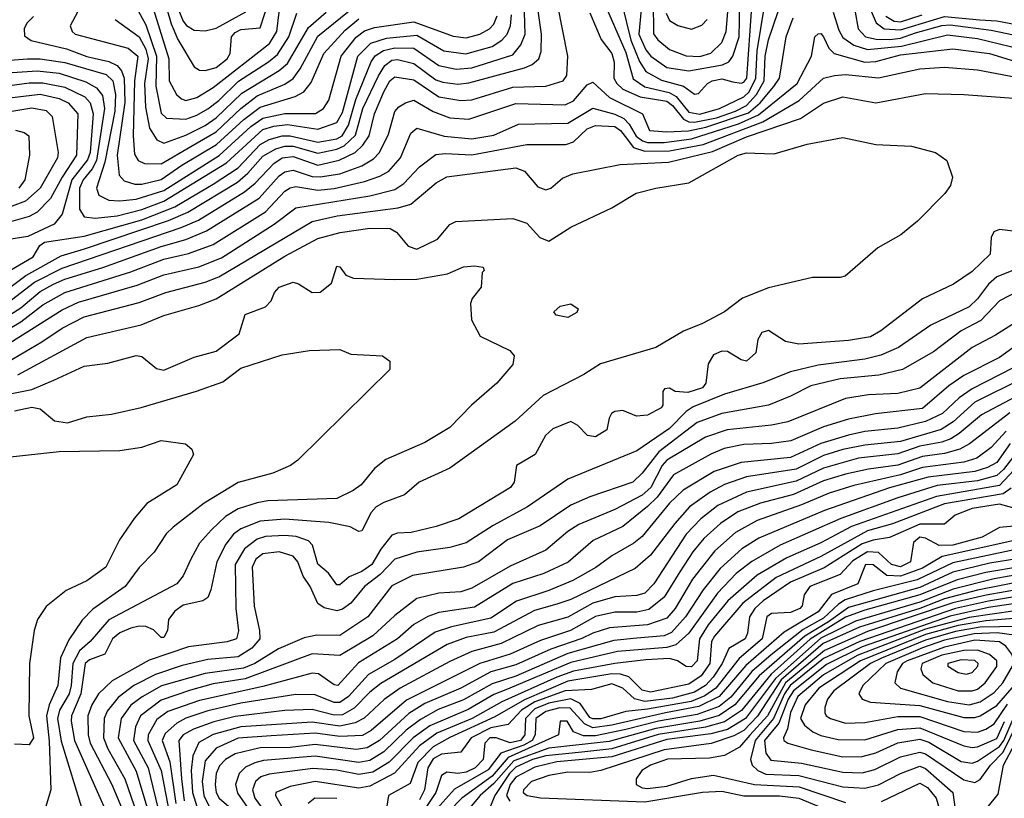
# Model space of a CAD drawing. Extents: x 501367 to 657802, y 482273 to 547541.
# Tile 543 of 656: x 593501 to 597082, y 520004 to 522838. Entities that reach past the tile are written whole.
import ezdxf

# ---------------------------------------------------------------- set-up
doc = ezdxf.new("R2010")
doc.units = 0

msp = doc.modelspace()

# ---------------------------------------------------------------- linework, layer by layer
at = {"layer": '0CON20XD'}
for points in [[(593455, 521856), (593523.3, 521906.7), (593651.6, 521978.4), (593736, 522004), (594042.5, 522107.5), (594112.6, 522137.4), (594292.9, 522247.1), (594331.2, 522278.8), (594385, 522341.7), (594432, 522368), (594465, 522377.6), (594495, 522377.6), (594585, 522351.8), (594655, 522366.1), (594681.4, 522378.6), (594722.4, 522417.6), (594749.5, 522515), (594806, 522634), (594829.5, 522670.5), (594855, 522690.9), (594875, 522692.5), (594935, 522678.6), (595015, 522619.1), (595040.1, 522610.1), (595095, 522603.7), (595135, 522607.5), (595337.6, 522662.4), (595365.4, 522675), (595389.2, 522695), (595397.9, 522722.1), (595399, 522785), (595358.9, 523065)], [(594009.4, 522970.6), (594052.3, 522822.3), (594075.7, 522765.7), (594135.9, 522665.9), (594154.7, 522654.7), (594175, 522652.7), (594215, 522663.8), (594255.6, 522695), (594266.1, 522715), (594271.1, 522775), (594285, 522791.3), (594305, 522802.1), (594375, 522807.7), (594406.6, 522905)], [(595594.2, 522975), (595705, 522718.8), (595732, 522622), (595775, 522593.8), (595863.2, 522573.2), (595888.4, 522558.4), (595935, 522501.1), (595975, 522493.9), (596046.2, 522515), (596135, 522556.9), (596153.9, 522575), (596179, 522625), (596183, 522725), (596225, 522977.3)], [(593975.3, 522915.3), (594042.8, 522695), (594044.8, 522615), (594071.7, 522565), (594089.2, 522549.2), (594105, 522544), (594145, 522554.8), (594205, 522590.5), (594409, 522751), (594436.7, 522795), (594444.1, 522865)], [(594054.2, 522934.2), (594095, 522832), (594107, 522817), (594135, 522800), (594175, 522797.2), (594215, 522807.1), (594323, 522867)], [(595575, 522862.2), (595616.2, 522766.2), (595655, 522714.6), (595663.1, 522683.1), (595661.9, 522625), (595673.3, 522605), (595695.2, 522585), (595757.2, 522557.2), (595855, 522541.1), (595875, 522525.4), (595915.4, 522475.4), (595935, 522466.1), (595955.1, 522465.1), (596035, 522480.5), (596104.1, 522505), (596145, 522525.8), (596181.2, 522565), (596208.2, 522615), (596212.5, 522705), (596225, 522764.4), (596278, 522922)], [(593455, 521805.8), (593555, 521882.9), (593655, 521933.4), (594088.3, 522081.8), (594151.4, 522108.6), (594318.3, 522211.7), (594357.1, 522243), (594425.3, 522314.7), (594455, 522335.3), (594495, 522339.8), (594585, 522308.8), (594663.3, 522326.7), (594721.3, 522355), (594748.8, 522381.2), (594771.7, 522415), (594791.6, 522495), (594825, 522575.3), (594846.6, 522615), (594865, 522629.3), (594935, 522618.7), (595025, 522556.9), (595105, 522543.2), (595145, 522546.2), (595295, 522592.8), (595415, 522596), (595477.5, 522615), (595490.4, 522635), (595494.2, 522705), (595456.5, 522895)], [(593711.4, 522865), (593684.5, 522815), (593691.9, 522795), (593703.1, 522785), (593895, 522733.8), (593930.8, 522705), (593918.4, 522615), (593913.8, 522415), (593917.9, 522347.9), (593931.2, 522325), (593955, 522313.9), (594015, 522313), (594123.3, 522376.7), (594215, 522429.8), (594305.1, 522514.9), (594365, 522560.6), (594465, 522603.1), (594495, 522624.1), (594521.6, 522658.4), (594585, 522777.9), (594725, 522891.2)], [(593912.2, 522905), (593959.5, 522819.5), (593998.4, 522705), (593995.5, 522595.5), (594015, 522498.2), (594035, 522480), (594105, 522475.5), (594145, 522490), (594185, 522513.7), (594225, 522544), (594296.3, 522613.7), (594405.9, 522684.1), (594438.3, 522711.7), (594480.4, 522775), (594508.9, 522861.1)], [(595692.4, 522892.4), (595723.4, 522763.4), (595755, 522685.7), (595778.9, 522648.9), (595835, 522618.1), (595915.4, 522595.4), (595955, 522567.1), (595970.5, 522569.5), (596003.1, 522605), (596020, 522615), (596055, 522622.1), (596095, 522611.7), (596125, 522607.3), (596135, 522610.2), (596145.2, 522624.8), (596163.4, 522885)], [(595761.5, 522875), (595752.7, 522785), (595777.8, 522727.8), (595797, 522705), (595855, 522664.2), (595935, 522651.1), (596056.6, 522673.4), (596079.8, 522685), (596095.1, 522704.9), (596118.1, 522775), (596119.8, 522895)], [(595805.1, 522904.9), (595806.7, 522786.7), (595822.4, 522765), (595865, 522729.8), (595925, 522706.3), (595975, 522703.9), (596015, 522715.9), (596054.3, 522755), (596070, 522795), (596079.5, 522895)], [(596581.7, 522905), (596616.5, 522826.5), (596645, 522804.4), (596705, 522800.4), (596865, 522849.4), (596992.7, 522837.3), (597055, 522833.1), (597145, 522816.2)], [(593455, 522644.6), (593565, 522651.7), (593645, 522642.7), (593741.4, 522611.4), (593780.4, 522590.4), (593801.9, 522561.9), (593809.8, 522515), (593780.1, 522325), (593764.6, 522295.4), (593731.3, 522255), (593718.7, 522225), (593718.3, 522148.3), (593735, 522120.4), (593775.1, 522115.1), (593855, 522123.7), (593945, 522146.8), (594025, 522177), (594253.5, 522316.5), (594385, 522437.8), (594425, 522450.1), (594475, 522456.1), (594585, 522439.4), (594655, 522464), (594675, 522500.3), (594730.3, 522705), (594777.8, 522752.2), (594835, 522770.9), (594945, 522781.4), (595044.2, 522724.2), (595123.7, 522713.7), (595219.4, 522740.6), (595255, 522763.7), (595273.7, 522785), (595285.5, 522815), (595289.5, 522855)], [(593465, 521925.2), (593550, 521975), (593573.7, 522016.3), (593591.5, 522028.5), (593735, 522050.6), (593945, 522109.3), (594065, 522156.5), (594205, 522239.5), (594295, 522299.2), (594375, 522383.9), (594407.9, 522402.1), (594455, 522414.9), (594485, 522415.5), (594585, 522392.4), (594655, 522404), (594674, 522415), (594696.6, 522453.4), (594723.2, 522546.8), (594779.1, 522685), (594793.8, 522706.2), (594824.3, 522725.7), (594865, 522735.9), (594935, 522733.8), (595025, 522670.9), (595088.2, 522658.2), (595145, 522662.3), (595295, 522709.8), (595323.7, 522746.3), (595339, 522785), (595337, 522865)], [(593465, 522690.5), (593528.8, 522695), (593575, 522695.9), (593665, 522682.5), (593815, 522638.1), (593839.3, 522615), (593849.5, 522565), (593846.5, 522505), (593810.7, 522319.3), (593779.8, 522225), (593789.3, 522199.3), (593825, 522180.9), (593865, 522178.4), (593925, 522185.1), (594025, 522216.1), (594226.8, 522343.2), (594341, 522449), (594385, 522479.9), (594465, 522496.7), (594576.8, 522496.8), (594605.4, 522514.6), (594625.7, 522545), (594670.5, 522705), (594725, 522774.1), (594755, 522797.1), (594791, 522809), (594935, 522830.1), (595077.9, 522777.9), (595125, 522771.6), (595174.4, 522785.6), (595209.1, 522805), (595225, 522821.4), (595237.5, 522852.4)], [(593465, 521763.3), (593505, 521789.4), (593575, 521849.2), (593623.3, 521875), (593665, 521894), (593803.4, 521936.6), (594015, 522013), (594105, 522038.1), (594180.8, 522069.2), (594371.5, 522188.5), (594445, 522269.8), (594465, 522284.5), (594495, 522290.1), (594565, 522267.6), (594594.1, 522265.9), (594665, 522276.9), (594745, 522305.8), (594788.3, 522331.7), (594810.2, 522355), (594841.8, 522421.8), (594865, 522503.1), (594879.8, 522520.2), (594904.4, 522535.6), (594935, 522544.4), (595005, 522503.8), (595065, 522481.2), (595134.8, 522475.2), (595305, 522532.8), (595485, 522527.8), (595515, 522542.7), (595565, 522600.8), (595585, 522610), (595646.2, 522555), (595766, 522495), (595791.4, 522435), (595855, 522430), (595933.7, 522433.7), (595996.5, 522446.5), (596151.5, 522498.5), (596194.1, 522535), (596243.6, 522595), (596264.1, 522625), (596289, 522775), (596314.6, 522844.6)], [(593551, 522849), (593526.7, 522825), (593516.6, 522805), (593518.5, 522778.5), (593542, 522762), (593671.4, 522731.4), (593745, 522703.8), (593825.7, 522685.7), (593855, 522671.5), (593871.7, 522651.7), (593880.6, 522625), (593883.7, 522536.3), (593855.1, 522345.1), (593862.2, 522272.2), (593881.1, 522251.1), (593919.5, 522239.5), (593945, 522239.4), (594015, 522255.9), (594091.2, 522308.8), (594216.8, 522383.2), (594315.8, 522474.2), (594375, 522519.2), (594502.3, 522557.7), (594534.6, 522575.4), (594560.5, 522609.5), (594606.7, 522715), (594685, 522799.5), (594735, 522841)], [(593848.4, 522838.4), (593935, 522775.2), (593960.1, 522730.1), (593968.3, 522695), (593955.1, 522605), (593959, 522519), (593973.3, 522443.3), (594000.1, 522400.1), (594025, 522389), (594105, 522418.1), (594175, 522453.1), (594215, 522480.9), (594309.2, 522570.8), (594445, 522653), (594475, 522678.9), (594550.8, 522809.2), (594615.4, 522864.6)], [(595851.8, 522861.8), (595864.3, 522835), (595895, 522817.2), (595945, 522803.3), (595982.4, 522817.6), (596001.9, 522838.1)], [(596459.8, 522865), (596480.1, 522799.9), (596495, 522772.9), (596535, 522745.4), (596585, 522729.5), (596708.3, 522741.6), (596875, 522782.8), (596985, 522769.2), (597145, 522730.4)], [(596539.8, 522865), (596551, 522805), (596577.2, 522775), (596616.3, 522766.4), (596665.4, 522765.4), (596705, 522770.6), (596759.5, 522789.5), (596855, 522817.1), (596885, 522818.5), (597035, 522799.5), (597145, 522777.2)], [(596650.7, 522850.7), (596681.9, 522831.9), (596705, 522830.3), (596783.3, 522855)], [(593375, 521662.2), (593505, 521738.7), (593585, 521799.7), (593665, 521844.6), (593905, 521920.8), (594025, 521966.5), (594115, 521986.8), (594205, 522019.4), (594395, 522138.5), (594465, 522213.5), (594485, 522225.9), (594505, 522230.5), (594585, 522218), (594645, 522223.4), (594755, 522248.6), (594811.4, 522268.6), (594843.1, 522286.9), (594886.5, 522335), (594923.5, 522425), (594945, 522443.6), (595045, 522414.2), (595145, 522404), (595225, 522417.6), (595315, 522457.4), (595495, 522460.8), (595585, 522515.9), (595665, 522493.8), (595698, 522478), (595718, 522458), (595743.6, 522413.6), (595766.4, 522396.4), (595785, 522390.6), (595845, 522390.5), (595945, 522404.8), (596115, 522458.7), (596188.5, 522491.5), (596329.3, 522605), (596381.2, 522705), (596393.5, 522775), (596405, 522786.5), (596415, 522787.3), (596425, 522775.5), (596443.8, 522733.8), (596463.6, 522715), (596575, 522683.2), (596615, 522685.7), (596705, 522710.3), (596895, 522732), (597028.1, 522715), (597135, 522682.2)], [(593465, 521661.8), (593655, 521782.3), (593715, 521810.1), (593928.3, 521871.7), (594025, 521909.3), (594152.1, 521937.9), (594235, 521970.6), (594426.1, 522093.9), (594505, 522152.9), (594775, 522196.5), (594865, 522220), (594898.5, 522241.5), (594955, 522301.8), (595015, 522347), (595049, 522351), (595145, 522346.4), (595345, 522383.3), (595486.8, 522383.2), (595515, 522393.7), (595565, 522440.5), (595595, 522453.2), (595665, 522448.7), (595685.8, 522435), (595702.8, 522412.8), (595733, 522373), (595775, 522359), (595865, 522361.1), (595986.4, 522383.6), (596203.8, 522466.2), (596336.4, 522543.6), (596425, 522625.2), (596464.8, 522635.2), (596505, 522637.9), (596625, 522626.8), (596775, 522659), (596865, 522664.8), (596984.8, 522654.8), (597145, 522625.1)], [(593455, 522597.2), (593535, 522608.5), (593585, 522608.5), (593665, 522592), (593737.6, 522557.6), (593757.7, 522535), (593768.4, 522495), (593756.8, 522355), (593747.7, 522327.7), (593691.1, 522255), (593655, 522130.5), (593626.6, 522093.4), (593530.8, 522049.2), (593375, 522024.8)], [(593395, 521555.8), (593581.8, 521665), (593655, 521714.8), (593735, 521756.8), (593935, 521809.2), (594032.9, 521845), (594175, 521882.5), (594225, 521902.2), (594565, 522103.9), (594655.9, 522124.1), (594877.2, 522152.8), (594924, 522166), (595016.2, 522243.8), (595055, 522266.2), (595305, 522298.1), (595336.5, 522286.5), (595385, 522230), (595415, 522218.5), (595433.1, 522225), (595475, 522261.2), (595512.8, 522277.2), (595685, 522311.4), (595860.7, 522319.3), (596021.3, 522358.7), (596145, 522411.2), (596341.5, 522478.5), (596425, 522534.2), (596495, 522557.3), (596615, 522535.3), (596795, 522568.6), (596935, 522565.2), (597215.3, 522545.3)], [(593463.5, 522553.5), (593575, 522566.2), (593645, 522551.1), (593677, 522535), (593712, 522495), (593708, 522345), (593655.1, 522265), (593613.5, 522186.5), (593565, 522137.4), (593535, 522121.6), (593467.8, 522102.2)], [(593465, 522503.4), (593545, 522516.6), (593597.3, 522507.3), (593618.4, 522485), (593641.2, 522355), (593638.8, 522335), (593575.2, 522225), (593522, 522178), (593427.4, 522142.6)], [(593485.5, 522435.5), (593517.3, 522427.3), (593534.4, 522415), (593537.1, 522345), (593519.6, 522255), (593497.5, 522225)], [(593493.6, 521545), (593745, 521680.7), (593942.3, 521727.7), (594025, 521761.1), (594152.5, 521797.5), (594215, 521821.9), (594465, 521977), (594585, 522041), (594666.8, 522063.2), (594775, 522079.4), (594848.1, 522078.1), (594871.9, 522065), (594913.8, 522013.8), (594945, 522003.1), (595021.1, 522038.9), (595065, 522091.9), (595087, 522103), (595295, 522113.8), (595345, 522096.8), (595392.2, 522045), (595425, 522032.1), (595505, 522082.2), (595655, 522152.9), (595743, 522207), (595814.7, 522225.3), (595935, 522243.8), (596114.6, 522345), (596145, 522353.4), (596175, 522352.2), (596245, 522350), (596364.7, 522385.3), (596495, 522409.1), (596615, 522383.3), (596745, 522377.8), (596832.5, 522355), (596873.3, 522325), (596893.3, 522265), (596886.2, 522235), (596866, 522205), (596766, 522105), (596705.8, 522055), (596622.4, 522007.6), (596503.3, 521905), (596485, 521899.2), (596385, 521899.5), (596225, 521862.2), (596130, 521825), (596064.2, 521775), (595985, 521732.5), (595915.5, 521704.5), (595815, 521644.4), (595614, 521586), (595553.3, 521546.7), (595405, 521470), (595303.6, 521376.4), (595065, 521206.2), (594954.4, 521155), (594901.1, 521108.9), (594825, 521081.2), (594797.7, 521065), (594778.9, 521045), (594745, 520977.5), (594735, 520975.7), (594702.4, 520992.4), (594625, 521007.8), (594465, 521020.3), (594375, 521012.4), (594305, 520985.2), (594278.4, 520965), (594250.3, 520929.7), (594218, 520865), (594196.7, 520763.3), (594185, 520735.7), (594167.4, 520722.6), (594095, 520706.8), (594065.3, 520685), (594041.8, 520655), (594038, 520615), (594025, 520589.5), (594015, 520590), (593987.2, 520617.2), (593959.4, 520629.4), (593935, 520631), (593905, 520623.8), (593865, 520606), (593838.3, 520585), (593810.6, 520529.4), (593755, 520508.1), (593739.3, 520495), (593723.8, 520385), (593689, 520305), (593687.8, 520285), (593700.5, 520215), (593816.9, 519953.1)], [(597135, 522065.7), (597065, 522074.5), (597044.7, 522065.3), (597034.4, 522045), (597030.6, 521985), (596965, 521921.8), (596897.1, 521875), (596785, 521822.3), (596632.7, 521705), (596595, 521684.3), (596515, 521670.4), (596335, 521656.5), (596286.5, 521666.5), (596225, 521707.3), (596200.7, 521699.3), (596185.5, 521674.5), (596178.6, 521625), (596145, 521595.5), (596125, 521600.5), (596075, 521630.9), (596055, 521631.6), (596025, 521618), (596005.3, 521585), (595997, 521515), (595985, 521498.4), (595930.6, 521480.6), (595885.3, 521485.3), (595865, 521496.7), (595846.7, 521495), (595840, 521485), (595840, 521435), (595834, 521425), (595785, 521399.2), (595744.5, 521394.5), (595695, 521415.6), (595665, 521412), (595654, 521405), (595645, 521387.5), (595636, 521345), (595595, 521320), (595565.8, 521325), (595531.5, 521361.5), (595505, 521375.4), (595440.6, 521349.4), (595413.5, 521325), (595376, 521255), (595308, 521215), (595298.9, 521155), (595285.6, 521135), (595098.7, 521021.3), (595016.3, 520993.7), (594925, 520972), (594875, 520969.5), (594855, 520961.6), (594815, 520911.6), (594781.5, 520855), (594745, 520830.3), (594699.8, 520810.2), (594665, 520780.7), (594655, 520781.3), (594623.8, 520823.8), (594585, 520856.4), (594566.1, 520925), (594551.3, 520941.3), (594506.8, 520956.8), (594465, 520960.9), (594395, 520957), (594365, 520947.3), (594318.1, 520911.9), (594284.8, 520855), (594287.3, 520695), (594296.3, 520613.6), (594289.5, 520585), (594255, 520574.1), (594115, 520555.8), (593972.4, 520507.6), (593837.6, 520432.4), (593787.3, 520385), (593763.2, 520345), (593748.6, 520305), (593750, 520235), (593757.8, 520205), (593836.6, 520055), (593891.1, 519925)], [(597336.2, 522013.8), (597055, 521902.2), (597025, 521875.7), (596985, 521821.9), (596955, 521792.7), (596815, 521726.2), (596696.9, 521645), (596632.6, 521617.4), (596575, 521602.8), (596405, 521581.1), (596305, 521556.8), (596203.5, 521516.5), (596065, 521475.5), (595950.8, 521429.2), (595925, 521412.4), (595865, 521350), (595745, 521268.5), (595495, 521165.3), (595347.7, 521065), (595222.6, 520997.4), (595125, 520933.5), (595065, 520916.8), (594945, 520900.5), (594865.7, 520874.3), (594811.5, 520818.5), (594755.2, 520775), (594705, 520714.8), (594675, 520692.7), (594655, 520686.1), (594607.9, 520697.9), (594585, 520712.9), (594557.5, 520775), (594532.5, 520812.5), (594512.3, 520865), (594495.1, 520885.1), (594445, 520900.9), (594385, 520893.9), (594359.5, 520875), (594346.4, 520845), (594353.4, 520703.4), (594373.6, 520615), (594374.8, 520585), (594345, 520550.8), (594295, 520518.8), (594185, 520509.3), (594092.1, 520487.9), (593995, 520455.4), (593915.7, 520414.3), (593858.9, 520371.1), (593819, 520321), (593808.3, 520295), (593805.1, 520225), (593821, 520185), (593883, 520075), (593927.6, 519945)], [(593375, 521457.9), (593545, 521492.5), (593625.5, 521525.5), (593735, 521577.3), (593821.7, 521588.3), (593925, 521616), (593945, 521612.7), (593998.1, 521568.1), (594025, 521562.7), (594135, 521610), (594215, 521631.8), (594299.1, 521695), (594321.2, 521765), (594395, 521792.9), (594415.4, 521814.6), (594428.1, 521845), (594444.4, 521865), (594495, 521882.1), (594515, 521876.4), (594565, 521845.4), (594593.5, 521846.5), (594635, 521878.8), (594655, 521941.2), (594665, 521938.8), (594687.5, 521907.5), (594715, 521897.3), (594865, 521891.8), (594945, 521893.1), (595056.7, 521913.3), (595115, 521938.8), (595155, 521942.5), (595187, 521937), (595190, 521925), (595182.5, 521917.5), (595180, 521865), (595146.4, 521823.6), (595140, 521805), (595143.8, 521745), (595175.7, 521685.7), (595283.8, 521633.8), (595300, 521615), (595295, 521582.5), (595236, 521515), (595144.6, 521435.4), (595065, 521353.6), (594975, 521299.6), (594832.4, 521237.6), (594791.9, 521205), (594742.5, 521145), (594714.4, 521125), (594655, 521095.3), (594403.7, 521086.3), (594365, 521080.2), (594295, 521057.3), (594249.9, 521030.1), (594198.7, 520981.3), (594155, 520932.7), (594123.6, 520875), (594095, 520814.3), (594072.5, 520785), (593825, 520654.4), (593757.3, 520575), (593718.7, 520541.3), (593693.8, 520495), (593688.6, 520415), (593681, 520385), (593646, 520325), (593638, 520295), (593652, 520212), (593730.8, 519955)], [(597135, 521850.5), (597065, 521814.7), (596996.9, 521743.1), (596925.9, 521705), (596825, 521629.5), (596712.5, 521565), (596625.7, 521544.3), (596485, 521531.1), (596378.2, 521505), (596305, 521467.3), (596225, 521435.2), (596055, 521404.8), (595965, 521372.1), (595825.4, 521264.6), (595765, 521187.6), (595730.5, 521155), (595575, 521101.6), (595505, 521070.7), (595393.9, 520996.1), (595275.4, 520945), (595170, 520865), (595115, 520845.2), (594930, 520815), (594855, 520777.7), (594766.8, 520665), (594665, 520597.4), (594581.4, 520598.6), (594535, 520588.6), (594442.1, 520547.9), (594355.7, 520495), (594315, 520477.6), (594175, 520458.8), (594016.9, 520413.1), (593945.8, 520374.2), (593905, 520343.4), (593869.4, 520295), (593859.2, 520225), (593925, 520103.3), (593978, 519925)], [(597178.9, 521771.1), (597050.5, 521689.5), (596965.3, 521645), (596775, 521496.6), (596695, 521478), (596587.7, 521472.3), (596505, 521459.5), (596294.7, 521374.7), (596235, 521361.7), (596074.2, 521345), (595995, 521318.3), (595855, 521235.4), (595838, 521215), (595796.6, 521135), (595765, 521107.8), (595665, 521054.8), (595535, 521001), (595494.9, 520975.1), (595415, 520907.7), (595285, 520849.5), (595145, 520769), (595105, 520756.2), (595025, 520750.9), (594945, 520731.7), (594865, 520670), (594785, 520595.6), (594665, 520523.8), (594565, 520530.7), (594320.9, 520439.1), (594205, 520420.7), (594121.8, 520398.2), (594015, 520361.5), (593939.8, 520305), (593921.6, 520265), (593915.1, 520215), (593968.3, 520115), (594011.8, 519935)], [(595495, 521754.3), (595452, 521762), (595443.8, 521775), (595466.7, 521795), (595505, 521804.3), (595532, 521785), (595527.4, 521772.6), (595495, 521754.3)], [(597175, 521688.4), (597065, 521609), (596935, 521543.4), (596880, 521505), (596785, 521422.8), (596613.4, 521403.4), (596515, 521383.9), (596425, 521356.2), (596305.2, 521305.2), (596235.5, 521295.5), (596135, 521291.6), (596063.1, 521276.9), (596015, 521257), (595878.8, 521181.2), (595820, 521100), (595785, 521066), (595695, 520993.6), (595587.3, 520942.7), (595496, 520864), (595407.5, 520822.5), (595295, 520786.5), (595155, 520700.5), (595025, 520680.5), (594985, 520666.3), (594935, 520637.4), (594875, 520584.8), (594733, 520497), (594658.6, 520415), (594645, 520416.8), (594587.9, 520457.9), (594565, 520460), (594385, 520411.8), (594155, 520360.8), (594039.7, 520320.3), (593999.3, 520290.7), (593968.4, 520235), (593966.9, 520215), (594015.5, 520105.5), (594047.8, 519935)], [(593482, 521415), (593545, 521427.4), (593575, 521422.2), (593627.7, 521377.7), (593675, 521371.3), (593745, 521392.7), (593835, 521402.7), (593942.9, 521427.1), (594143.6, 521486.4), (594239.8, 521520.2), (594305, 521569.5), (594455, 521618.1), (594555, 521634.3), (594665, 521638), (594705, 521621.2), (594820, 521615), (594846.7, 521595), (594846.7, 521565), (594512.5, 521235), (594486, 521215), (594422.2, 521187.8), (594295, 521153.1), (594171.3, 521078.7), (594058.5, 520991.5), (594033.6, 520966.4), (593989.5, 520900.5), (593935, 520844.6), (593884.2, 520775), (593767, 520693), (593727.6, 520652.4), (593679.3, 520580.7), (593649.8, 520515), (593639.1, 520415), (593607.9, 520345), (593598.6, 520305), (593608.2, 520211.8), (593614.7, 520035), (593584.4, 519935)], [(597115, 521570.4), (596965, 521494.6), (596918.1, 521461.9), (596857.4, 521405), (596795, 521376.1), (596695, 521351), (596575, 521339.2), (596515, 521325.9), (596415, 521295.6), (596305, 521245.1), (596125, 521226.1), (596026.9, 521193.1), (595914.4, 521125.6), (595865, 521079), (595765, 520956.8), (595735, 520933), (595655, 520887), (595596, 520844), (595512.5, 520797.5), (595425, 520760.5), (595308.5, 520721.5), (595215, 520660), (595071.4, 520628.6), (595011.6, 520608.4), (594865, 520510), (594769.8, 520455), (594696.7, 520375), (594665, 520352.4), (594645, 520353.4), (594575, 520380.4), (594505, 520382.6), (594305, 520350.2), (594185, 520322.5), (594105, 520295.4), (594072, 520278), (594029.5, 520240.5), (594019.4, 520215), (594046.5, 520136.5), (594068.9, 519985)], [(597148.3, 521531.7), (596975, 521445.4), (596895.9, 521374.1), (596853.1, 521346.9), (596705, 521303.1), (596575, 521289.8), (596495, 521274), (596425, 521252), (596325, 521201.8), (596145, 521174.6), (596065, 521145.8), (596012, 521118), (595937.4, 521065), (595883.3, 521005), (595795, 520889.5), (595739.3, 520840.7), (595505, 520727.9), (595455, 520710.9), (595372.8, 520687.2), (595225, 520609.2), (595125, 520589.9), (595055.8, 520564.2), (594815, 520422), (594775, 520391), (594717.3, 520332.7), (594675, 520308.1), (594645, 520306.8), (594565, 520328), (594465, 520324.3), (594285, 520301.5), (594207.3, 520282.7), (594133.6, 520256.4), (594095.6, 520235), (594079.5, 520215), (594089.7, 520075), (594099.4, 519995)], [(597205, 521509), (596999.6, 521400.4), (596918.6, 521331.4), (596887.6, 521312.4), (596855, 521299.9), (596775, 521285.7), (596695, 521257.4), (596551.9, 521241.9), (596425, 521205.6), (596325, 521158.7), (596145, 521118.6), (596040.3, 521069.7), (595978.1, 521021.9), (595924.5, 520965.5), (595807.8, 520785), (595775, 520751.3), (595745, 520742.4), (595665, 520737.6), (595585, 520714.9), (595495, 520663.2), (595386.6, 520633.4), (595252.7, 520567.3), (595145, 520538.4), (595065, 520502.6), (594884.9, 520405.1), (594826.5, 520363.5), (594754.2, 520295.8), (594721.5, 520278.5), (594665, 520266.8), (594565, 520281.6), (594305, 520264.3), (594205, 520236.7), (594152.3, 520207.7), (594130.9, 520159.1), (594125.1, 520105), (594129.2, 520025), (594151.8, 519955)], [(597102.7, 521407.3), (596955.3, 521294.7), (596920, 521275), (596865, 521259.3), (596785, 521248.3), (596695, 521216.3), (596587.7, 521202.3), (596505, 521183.6), (596425, 521159.9), (596315, 521109.9), (596195, 521079), (596113.2, 521046.8), (596050, 521005), (595989.7, 520950.3), (595948.8, 520901.2), (595902, 520828), (595845, 520736.2), (595789, 520691), (595745, 520681.9), (595665, 520681.4), (595595, 520666.5), (595504.9, 520615.1), (595395, 520579), (595285, 520529.5), (595175, 520495.1), (594908, 520362), (594779.2, 520250.8), (594747.4, 520232.6), (594665, 520229.1), (594575, 520241.1), (594415, 520232.3), (594295, 520223.1), (594215, 520187), (594175, 520140.3), (594164.5, 520065), (594170.7, 520015), (594199.6, 519955)], [(597089.3, 521340.7), (597035, 521281.2), (596982.1, 521242.1), (596935, 521227.6), (596785, 521208.4), (596705, 521181.8), (596535, 521142.9), (596445, 521114.6), (596345, 521071.8), (596183.2, 521015), (596105, 520971.3), (596028.8, 520905), (595948.3, 520801.7), (595884.9, 520695.1), (595855, 520659.7), (595785, 520635.6), (595645.7, 520624.3), (595585.2, 520605.2), (595545, 520585.4), (595432.7, 520547.3), (595305, 520489.6), (595215, 520464.2), (595105, 520405.1), (594975, 520349.1), (594916.6, 520313.4), (594809.8, 520215), (594765, 520187.6), (594725, 520181.7), (594575, 520200.1), (594485, 520189.7), (594375, 520187.8), (594285, 520166.3), (594249.2, 520145), (594227.5, 520122.5), (594215.2, 520095), (594211.4, 520055), (594216.1, 520025), (594226.7, 520005), (594305, 519936.9)], [(593455, 521246.1), (593645, 521266.6), (593865, 521269.6), (593945, 521282.5), (594015, 521306.2), (594103.9, 521293.9), (594126.7, 521275), (594133.3, 521255), (594072.9, 521145), (593963.4, 521076.6), (593917, 521023), (593864.4, 520945), (593814.5, 520845), (593745, 520795.5), (593669.5, 520760.5), (593597.4, 520702.6), (593565.6, 520655), (593553.1, 520615), (593536.9, 520495), (593534.4, 520305), (593551.1, 520225), (593535, 520198.8), (593481.7, 520201.7)], [(597104.1, 521295), (597055, 521226.1), (597021.4, 521208.6), (596975, 521194), (596805, 521173.1), (596665, 521134), (596428.4, 521051.6), (596188.9, 520951.1), (596128, 520912), (596049.3, 520840.7), (595986.9, 520763.1), (595922.1, 520665), (595872, 520608), (595845, 520595.1), (595745, 520587.1), (595661.7, 520578.3), (595495, 520531.2), (595305, 520449.1), (595218.9, 520421.1), (595115, 520362.9), (595022.7, 520327.3), (594958.3, 520291.7), (594907.1, 520252.9), (594825, 520173.8), (594775, 520142), (594735, 520135.1), (594575, 520158), (594388.1, 520141.9), (594356.4, 520133.6), (594322.5, 520117.5), (594298.9, 520095), (594286, 520055), (594293, 520023), (594355.4, 519935)], [(597135.8, 521275), (597079, 521201), (597055, 521179.5), (596985, 521159.4), (596837.8, 521142.2), (596695, 521097.9), (596487.7, 521022.3), (596267.2, 520925), (596163.9, 520866.1), (596107.4, 520822.6), (596039.6, 520750.4), (595934.4, 520605.6), (595887.6, 520562.4), (595855, 520553.3), (595675, 520538.1), (595505, 520498.9), (595269.5, 520399.5), (595225, 520381.7), (595132.1, 520327.9), (594992.2, 520267.8), (594932.6, 520225), (594844.6, 520135.4), (594785, 520098.9), (594735, 520090.4), (594655, 520106.9), (594567.5, 520112.5), (594408.3, 520091.7), (594378.1, 520081.9), (594358.8, 520065), (594348, 520035), (594355.6, 520005), (594399.4, 519945)], [(597186.9, 521273.1), (597065, 521142.4), (596835, 521103), (596526.9, 520993.1), (596415, 520933.6), (596290.8, 520879.2), (596183.7, 520816.4), (596076.9, 520723.1), (596005, 520635.9), (595973.9, 520585), (595964.5, 520505), (595945, 520483.4), (595925, 520484), (595893.9, 520505), (595865, 520513.7), (595778.8, 520508.8), (595665, 520495.1), (595515, 520467.4), (595454.2, 520445), (595254.6, 520355.4), (595146.3, 520295), (595018.4, 520241.6), (594955, 520194.9), (594864.3, 520095.7), (594775, 520048.7), (594735, 520041.8), (594575, 520065.8), (594485, 520047.9), (594433.1, 520025), (594431.3, 520015), (594470.7, 519945)], [(597107.1, 521132.9), (597078, 521112), (596865, 521075.4), (596675, 521003.1), (596585, 520977.6), (596415, 520883.9), (596252.5, 520807.5), (596131.4, 520715), (596027.6, 520595), (596017.5, 520575), (596011.5, 520495), (595979.6, 520450.4), (595935, 520419.4), (595795, 520391.2), (595765, 520398.4), (595716.2, 520446.2), (595686.4, 520456.4), (595655, 520457.2), (595495, 520430.1), (595337.1, 520362.9), (595228.9, 520301.1), (595064.9, 520225.1), (595005, 520191.1), (594948.6, 520135), (594921.4, 520058.6), (594842.8, 520015), (594831.4, 519945)], [(597135, 521055.8), (597065, 521074.4), (596965, 521059.3), (596903.1, 521035), (596865, 521001.4), (596775, 521002), (596665, 520954), (596605, 520944.1), (596565, 520930.3), (596426.6, 520843.4), (596305, 520790.7), (596205, 520723.3), (596174.5, 520695), (596155.4, 520665), (596147.8, 520605), (596139.3, 520585), (596080.4, 520549.6), (596056.5, 520495), (596023.8, 520445), (595995.2, 520414.8), (595955, 520390.9), (595875, 520369.3), (595775, 520356.9), (595736.7, 520366.7), (595695, 520405.2), (595655, 520420.9), (595580.2, 520399.8), (595485.3, 520395.3), (595375, 520355.8), (595325.5, 520324.5), (595277, 520273), (595215, 520260.4), (595142.8, 520225), (595105, 520171.8), (595035, 520164.7), (595005, 520148.2), (594985.8, 520115), (594973.4, 520035), (594955, 519998.8)], [(597145, 520997.1), (597065, 520990), (597002.2, 520955), (596895, 520925.3), (596844.7, 520924.7), (596795, 520951.4), (596775, 520954.5), (596751.7, 520935), (596740.9, 520865), (596705, 520846.5), (596672, 520855), (596625, 520898.7), (596585, 520900.8), (596531.2, 520868.8), (596485, 520819.1), (596375.3, 520775), (596354.2, 520745), (596346.9, 520705), (596338, 520695), (596305, 520680.6), (596235, 520676.5), (596218.3, 520665), (596201.7, 520585), (596117.4, 520512.6), (596032.7, 520405), (595993.1, 520376.9), (595942.8, 520357.2), (595785, 520328.7), (595705, 520320.4), (595615, 520293.9), (595585, 520293.3), (595575, 520298.8), (595539.2, 520349.2), (595505, 520366.7), (595425, 520350.8), (595375, 520329.9), (595341.1, 520295), (595338.6, 520235), (595323, 520215), (595285, 520206.7), (595233.8, 520225), (595211.2, 520225), (595192.5, 520205), (595186.6, 520145), (595157.8, 520115), (595125, 520099.1), (595095, 520094.9), (595055, 520100), (595035, 520087.5), (595014.4, 520025), (594961.1, 519945)], [(597135, 520946.2), (596855.9, 520884.1), (596785, 520842.2), (596705, 520812.8), (596655.1, 520815.1), (596605, 520854.2), (596577.7, 520855), (596549.5, 520785), (596454.1, 520745.9), (596405, 520683), (596281.2, 520608.8), (596142.2, 520487.8), (596045, 520374.7), (595971.2, 520338.8), (595850, 520315), (595655, 520270.6), (595585, 520261.4), (595554.8, 520274.8), (595502.8, 520332.8), (595465, 520333.1), (595415, 520320.7), (595378.2, 520295), (595375.8, 520235), (595364.9, 520215), (595335, 520197.3), (595251.1, 520168.9), (595205, 520108.2), (595082.6, 520037.4), (595008.5, 519955)], [(597146.7, 520915), (596895, 520861.1), (596765, 520799.9), (596605, 520759.4), (596503.8, 520726.2), (596478.9, 520711.1), (596425, 520660.1), (596350.8, 520619.2), (596233.8, 520526.2), (596164.5, 520465.5), (596087.2, 520372.8), (596045, 520338.7), (595965, 520309.9), (595825, 520285.3), (595705.2, 520254.8), (595595, 520231.7), (595552.1, 520232.1), (595515.7, 520245.7), (595492.5, 520285), (595466.7, 520285), (595461.1, 520235), (595277.4, 520152.6), (595219, 520085), (595108.5, 520005), (595060.1, 519955)], [(597135, 520876.8), (597029.8, 520860.2), (596895, 520827.9), (596775, 520772.1), (596515, 520698.2), (596443.3, 520646.7), (596357.1, 520595), (596190.5, 520449.5), (596102.6, 520345), (596044.7, 520305.3), (595974.5, 520285.5), (595815, 520258.7), (595645, 520211.5), (595425, 520187.2), (595298.8, 520141.2), (595225, 520058.2), (595175.7, 520015), (595117, 519945)], [(597145, 520848.1), (597015, 520826.5), (596910.2, 520799.8), (596775, 520744.5), (596575, 520688.9), (596505, 520663), (596376.1, 520583.9), (596234, 520456), (596126.2, 520323.8), (596065, 520282.6), (595995, 520262.9), (595823.6, 520236.4), (595655, 520184.8), (595545, 520171.9), (595415, 520159), (595365.9, 520145), (595305, 520117.7), (595282.9, 520095), (595228.5, 520015), (595204.8, 519955)], [(597155, 520822.7), (597045, 520803.3), (596895.7, 520765.7), (596775, 520718.7), (596540.9, 520649.1), (596415, 520587.7), (596249.4, 520440.6), (596141.4, 520295), (596075, 520255.2), (596015, 520239.3), (595855, 520217.9), (595655, 520155.5), (595455, 520136.9), (595375, 520117.6), (595305, 520081.3), (595285.1, 520055), (595272.1, 520015), (595283.8, 519993.8)], [(597163.2, 520796.8), (596985, 520762.3), (596865, 520730.2), (596775, 520694.6), (596555, 520627), (596422.8, 520567.2), (596271, 520435), (596185, 520302.9), (596135, 520250.6), (596098.5, 520231.5), (596015.7, 520204.3), (595845, 520181.2), (595615, 520105.7), (595575, 520098.8), (595495, 520099), (595425, 520086.9), (595362.8, 520065), (595333.2, 520035), (595332.4, 520025), (595346.5, 520015), (595395, 520006.4), (595775, 519991), (595985, 520026.6), (596055, 520029.8), (596135, 520013.5), (596265, 520012.9), (596335, 520005.3), (596505, 519934.4)], [(597155, 520767.7), (597015.9, 520744.1), (596895, 520715.2), (596585, 520611.4), (596427.8, 520542.2), (596285.9, 520424.1), (596220.4, 520305), (596156.3, 520233.7), (596119.6, 520190.4), (596065, 520160.5), (596010.2, 520150.2), (595856.6, 520146.6), (595795.5, 520125), (595764.1, 520105), (595742.9, 520075), (595743.5, 520055), (595765, 520042.9), (595785, 520039.5), (595855, 520048.4), (595945, 520076.7), (596025, 520089.1), (596174.2, 520055), (596335.6, 520045.6), (596505, 519988.6)], [(597199.4, 520750.6), (597025, 520722), (596905, 520694.6), (596557, 520575), (596425, 520513.1), (596303.4, 520415), (596282.9, 520385), (596242.8, 520295), (596176.1, 520215), (596158.8, 520145), (596164.6, 520124.6), (596185.8, 520105), (596215, 520092.5), (596335, 520087.7), (596495, 520046.4), (596575, 520041), (596625, 520052.8), (596705.1, 520094.9), (596775, 520121.7), (596795, 520112.8), (596894.4, 520025), (596904.8, 519955)], [(597213.1, 520726.9), (597025, 520698.5), (596885, 520667), (596565.7, 520555), (596435, 520491.1), (596315, 520395.1), (596296.6, 520365), (596262.6, 520277.4), (596209.8, 520215), (596215, 520168.5), (596233.6, 520143.6), (596345, 520132.2), (596495, 520099.5), (596565, 520097.5), (596610.9, 520109.1), (596705, 520155.7), (596775, 520172.7), (596795, 520165.9), (596935, 520071), (596975, 520061.6), (596995, 520073.2), (597032.2, 520125), (597077.9, 520172.1), (597130.8, 520279.2)], [(597205, 520698.2), (596955, 520662.5), (596795, 520619.7), (596546.5, 520523.5), (596425, 520454), (596331.4, 520375), (596305, 520316.5), (596293.1, 520256.9), (596278.9, 520225), (596280, 520215), (596294.6, 520204.6), (596379.7, 520180.3), (596495, 520155.7), (596565, 520156.3), (596615, 520170), (596695, 520206.7), (596775, 520219.9), (596808.1, 520208.1), (596925, 520138.9), (596965, 520132.3), (596985, 520139.7), (597065, 520193.1), (597080.1, 520215), (597118.9, 520305)], [(597215, 520666.7), (597015, 520650.5), (596915, 520633.3), (596795, 520600.1), (596559.7, 520505), (596407.4, 520405), (596358.1, 520345), (596341.1, 520295), (596355, 520270.3), (596386.3, 520246.3), (596415, 520233), (596477.9, 520217.9), (596575, 520217), (596695, 520254.4), (596775, 520261), (596935, 520194.9), (596965, 520189.3), (596985, 520191.6), (597055, 520221.4), (597083.5, 520283.5)], [(597135, 520630), (596995, 520627), (596905, 520610.8), (596795, 520579.5), (596635, 520514.9), (596595.7, 520495), (596462.1, 520395), (596439.5, 520365), (596429.4, 520335), (596429.6, 520315), (596433.8, 520305), (596449.5, 520295), (596505, 520277.7), (596575, 520280.3), (596695, 520301.8), (596775, 520301.5), (596935, 520247.6), (596985, 520245.4), (597015, 520255.8), (597045, 520275.2), (597093.3, 520346.7)], [(596975, 520297.9), (596995, 520304.1), (597055, 520341.6), (597127.1, 520425), (597145, 520457.1), (597162.2, 520505), (597173, 520575), (597157.8, 520587.7), (597118.5, 520598.5), (597056.1, 520606.1), (596973, 520603), (596865, 520579.9), (596785, 520551.6), (596651.4, 520495), (596567.5, 520415), (596553.3, 520385), (596565.6, 520365.6), (596595, 520354.4), (596775, 520342), (596935, 520298.3), (596975, 520297.9)], [(596955, 520344.2), (596995, 520354.9), (597045, 520389.1), (597077.4, 520425), (597112.6, 520485), (597118, 520505), (597109.5, 520529.5), (597088.2, 520558.2), (597065, 520573.3), (596975, 520579.4), (596865, 520554.4), (596729.4, 520505), (596712.5, 520495), (596692.8, 520465), (596684.1, 520425), (596704.9, 520404.9), (596875, 520356.7), (596955, 520344.2)], [(596965, 520394.9), (596985, 520402), (597013, 520425), (597055, 520484), (597055.5, 520505), (597028, 520528), (596985, 520543.7), (596935, 520541.8), (596855, 520524.7), (596783.3, 520495), (596779.1, 520475), (596786.2, 520455), (596822, 520425), (596915, 520395.7), (596965, 520394.9)], [(596945, 520456.2), (596965, 520462.7), (596986.4, 520485), (596987.3, 520495), (596975.4, 520505.4), (596925, 520508.2), (596877.1, 520495), (596876.4, 520485), (596915, 520462.4), (596945, 520456.2)], [(597020.2, 519969.8), (597060.1, 520019.9), (597079.4, 520125), (597164.2, 520285)], [(596635, 519992.3), (596775, 520058.9), (596803.1, 520043.1), (596834.9, 520004.9), (596854.6, 519934.6)], [(594655, 520003.4), (594574.8, 520005.2), (594550.3, 519985)]]:
    msp.add_lwpolyline(points, dxfattribs=at)

doc.saveas('drawing.dxf')
